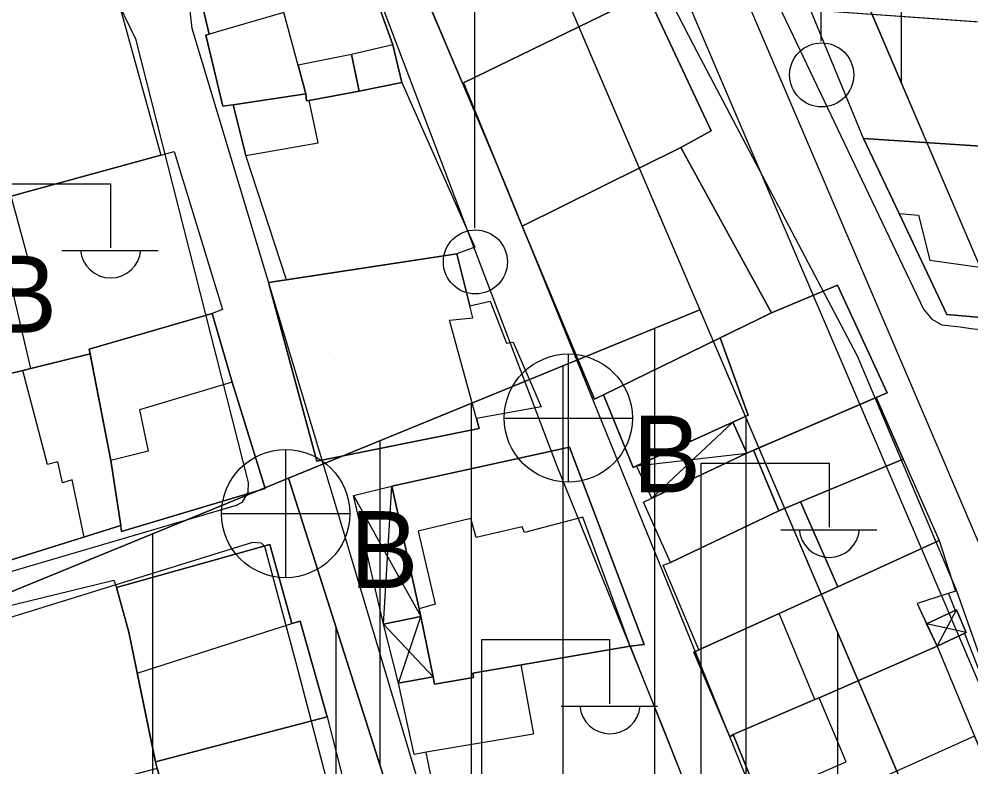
# Model space of a CAD drawing. Extents: x 417997 to 421451, y 4451742 to 4455216.
# Drawn here: x 420783.9 to 420835.8, y 4452686.6 to 4452727.5 of the extents above; entities that cross this region are included whole.
import ezdxf

# ---------------------------------------------------------------- set-up
doc = ezdxf.new("R2010")
doc.units = 0
for name, color, linetype in [('ADA', 7, 'Continuous'), ('ADAKENARI', 7, 'Continuous'), ('B_Mesken', 7, 'Continuous'), ('B_Sundurma', 7, 'Continuous'), ('B_Teras', 7, 'Continuous'), ('Default', 7, 'Continuous'), ('KALDIRIM', 7, 'Continuous'), ('PL_AYA_PARK_DINLENME', 7, 'Continuous'), ('PL_KON_MEV_350', 7, 'Continuous'), ('PL_KON_MEV_450', 7, 'Continuous'), ('S_Elektrik_Diregi', 7, 'Continuous'), ('S_Rogar_Kapagi_Buski', 7, 'Continuous'), ('Sinir_Duvar_tek_tarafa_ait', 7, 'Continuous'), ('TR_ORTAYOGUNKONUT', 7, 'Continuous'), ('TR_PARKALANI', 7, 'Continuous'), ('TR_YUKSEKYOGUNKONUT', 7, 'Continuous'), ('Yol_Sose', 7, 'Continuous')]:
    doc.layers.add(name, color=color, linetype=linetype)

# ---------------------------------------------------------------- blocks, each defined once
blk = doc.blocks.new('POINT_DISPLAY')
at = {"layer": 'Default'}
blk.add_line((0, 0), (0, 0), dxfattribs=at)

msp = doc.modelspace()

# ---------------------------------------------------------------- linework, layer by layer
at = {"layer": 'ADA'}
for p, q in [((420821.027, 4452711.625), (420798.57, 4452702.426)), ((420821.027, 4452711.625), (420798.57, 4452702.426)), ((420798.57, 4452702.426), (420780.698, 4452695.105)), ((420798.57, 4452702.426), (420780.698, 4452695.105)), ((420798.57, 4452702.426), (420818.793, 4452638.946)), ((420798.57, 4452702.426), (420818.793, 4452638.946))]:
    msp.add_line(p, q, dxfattribs=at)
at = {"layer": 'ADAKENARI'}
for p, q in [((420838.456, 4452709.006), (420777.041, 4452852.804)), ((420838.456, 4452709.006), (420777.041, 4452852.804)), ((420807.351, 4452743.646), (420821.027, 4452711.625)), ((420807.351, 4452743.646), (420821.027, 4452711.625)), ((420821.027, 4452711.625), (420841.043, 4452664.76)), ((420821.027, 4452711.625), (420841.043, 4452664.76))]:
    msp.add_line(p, q, dxfattribs=at)
at = {"layer": 'B_Mesken'}
for points in [[(420808.081, 4452724.004), (420818.88, 4452729.258), (420814.221, 4452740.589), (420803.358, 4452735.102)], [(420818.149, 4452728.903), (420808.121, 4452724.024), (420808.081, 4452724.004), (420803.358, 4452735.102), (420814.221, 4452740.589), (420818.88, 4452729.258)], [(420804.756, 4452724.041), (420804.275, 4452726.091), (420801.666, 4452733.354), (420797.598, 4452732.068), (420797.332, 4452732.844), (420793.102, 4452731.455), (420794.247, 4452726.673), (420794.049, 4452726.615), (420794.978, 4452722.736), (420799.511, 4452723.421), (420799.557, 4452723.026), (420802.428, 4452723.566)], [(420804.756, 4452724.041), (420802.428, 4452723.566), (420799.697, 4452723.052), (420799.557, 4452723.026), (420799.511, 4452723.421), (420795.552, 4452722.823), (420794.979, 4452722.736), (420794.049, 4452726.615), (420794.247, 4452726.673), (420793.102, 4452731.455), (420797.332, 4452732.844), (420797.598, 4452732.068), (420801.666, 4452733.354), (420804.275, 4452726.091)], [(420783.432, 4452717.834), (420781.076, 4452717.132), (420779.846, 4452727.97), (420788.974, 4452729.574), (420791.593, 4452720.059)], [(420791.593, 4452720.059), (420783.432, 4452717.834), (420781.076, 4452717.132), (420779.846, 4452727.97), (420788.974, 4452729.574)], [(420819.997, 4452720.477), (420811.325, 4452716.185), (420808.121, 4452724.024), (420818.149, 4452728.903), (420821.653, 4452721.398)], [(420808.121, 4452724.024), (420811.325, 4452716.185), (420819.997, 4452720.477), (420821.653, 4452721.398), (420818.149, 4452728.902)], [(420829.976, 4452720.969), (420827.073, 4452727.998), (420841.382, 4452726.992), (420840.935, 4452723.246), (420840.551, 4452720.292)], [(420833.813, 4452727.524), (420841.382, 4452726.992), (420841.084, 4452724.492), (420840.935, 4452723.246), (420840.551, 4452720.292), (420829.976, 4452720.97), (420827.073, 4452727.998)], [(420798.461, 4452713.254), (420796.241, 4452720.045), (420795.552, 4452722.823), (420799.511, 4452723.421), (420799.557, 4452723.026), (420799.696, 4452723.052), (420802.428, 4452723.566), (420804.756, 4452724.041), (420808.745, 4452715.04), (420807.759, 4452714.68)], [(420807.759, 4452714.68), (420798.461, 4452713.255), (420796.241, 4452720.045), (420795.552, 4452722.823), (420799.511, 4452723.421), (420799.557, 4452723.026), (420799.697, 4452723.052), (420802.428, 4452723.566), (420804.756, 4452724.041), (420808.745, 4452715.04)], [(420840.551, 4452720.292), (420840.195, 4452717.556), (420839.384, 4452711.319), (420839.321, 4452710.952), (420834.519, 4452711.36), (420831.927, 4452716.876), (420829.976, 4452720.97)], [(420831.927, 4452716.876), (420834.519, 4452711.36), (420839.348, 4452710.95), (420839.384, 4452711.319), (420840.195, 4452717.556), (420840.551, 4452720.292), (420829.976, 4452720.969)], [(420784.508, 4452708.418), (420783.148, 4452714.182), (420784.324, 4452714.531), (420783.432, 4452717.834), (420792.33, 4452720.26), (420794.971, 4452711.633), (420794.4, 4452711.421), (420787.693, 4452709.478), (420787.744, 4452709.217)], [(420794.4, 4452711.421), (420787.693, 4452709.479), (420787.744, 4452709.217), (420784.508, 4452708.418), (420783.148, 4452714.182), (420784.324, 4452714.531), (420783.432, 4452717.834), (420791.593, 4452720.059), (420792.33, 4452720.26), (420794.971, 4452711.633)], [(420811.325, 4452716.185), (420815.288, 4452706.737), (420824.946, 4452711.455), (420819.997, 4452720.477)], [(420824.946, 4452711.455), (420822.14, 4452710.084), (420815.78, 4452706.978), (420815.288, 4452706.737), (420811.325, 4452716.185), (420819.997, 4452720.477)], [(420808.837, 4452705.678), (420808.985, 4452705.137), (420800.117, 4452703.36), (420797.483, 4452713.104), (420807.759, 4452714.68), (420808.474, 4452711.834), (420809.58, 4452712.091), (420810.481, 4452709.789), (420810.843, 4452709.859), (420812.368, 4452706.328)], [(420808.837, 4452705.678), (420808.985, 4452705.137), (420800.117, 4452703.36), (420797.483, 4452713.105), (420798.461, 4452713.255), (420807.759, 4452714.68), (420808.474, 4452711.834), (420809.58, 4452712.091), (420810.481, 4452709.789), (420810.843, 4452709.859), (420812.368, 4452706.328)], [(420822.839, 4452705.486), (420823.608, 4452703.789), (420831.263, 4452707.082), (420828.557, 4452712.966), (420824.946, 4452711.455), (420822.14, 4452710.084), (420823.681, 4452705.869)], [(420830.662, 4452706.824), (420823.973, 4452703.946), (420823.608, 4452703.789), (420822.839, 4452705.486), (420823.681, 4452705.869), (420822.14, 4452710.084), (420824.946, 4452711.455), (420828.557, 4452712.966), (420831.263, 4452707.083)], [(420788.867, 4452703.388), (420789.458, 4452699.509), (420797.296, 4452701.853), (420795.502, 4452707.666), (420794.4, 4452711.421), (420787.693, 4452709.478)], [(420789.409, 4452699.832), (420788.867, 4452703.388), (420787.744, 4452709.217), (420787.693, 4452709.479), (420794.4, 4452711.421), (420795.502, 4452707.666), (420797.296, 4452701.853), (420789.458, 4452699.509)], [(420815.78, 4452706.977), (420817.391, 4452703.01), (420823.681, 4452705.869), (420822.14, 4452710.084)], [(420822.839, 4452705.486), (420817.574, 4452703.093), (420817.391, 4452703.01), (420815.78, 4452706.978), (420822.14, 4452710.084), (420823.681, 4452705.869)], [(420787.744, 4452709.217), (420781.455, 4452707.664), (420782.372, 4452697.628), (420789.409, 4452699.832), (420788.867, 4452703.388)], [(420788.867, 4452703.388), (420789.409, 4452699.832), (420782.372, 4452697.629), (420781.455, 4452707.664), (420784.508, 4452708.418), (420787.744, 4452709.217)], [(420823.973, 4452703.946), (420825.357, 4452700.645), (420832.131, 4452703.468), (420830.662, 4452706.824)], [(420832.132, 4452703.468), (420826.539, 4452701.138), (420825.357, 4452700.645), (420823.973, 4452703.946), (420830.662, 4452706.824)], [(420817.238, 4452693.253), (420817.99, 4452693.343), (420813.917, 4452704.12), (420804.212, 4452701.995), (420805.704, 4452695.292), (420806.551, 4452691.174), (420808.681, 4452691.532), (420808.634, 4452691.778)], [(420817.238, 4452693.253), (420808.634, 4452691.778), (420808.681, 4452691.532), (420806.551, 4452691.174), (420806.47, 4452691.569), (420805.792, 4452694.863), (420805.704, 4452695.292), (420804.212, 4452701.995), (420813.917, 4452704.12), (420817.99, 4452693.343)], [(420825.357, 4452700.645), (420819.428, 4452697.823), (420817.962, 4452701.115), (420823.608, 4452703.789), (420823.973, 4452703.946)], [(420825.357, 4452700.645), (420819.428, 4452697.824), (420817.962, 4452701.115), (420818.405, 4452701.324), (420823.608, 4452703.789), (420823.973, 4452703.946)], [(420832.131, 4452703.468), (420834.109, 4452699.016), (420828.57, 4452696.494), (420826.539, 4452701.138)], [(420834.11, 4452699.016), (420828.57, 4452696.494), (420826.539, 4452701.138), (420832.132, 4452703.468)], [(420826.539, 4452701.138), (420828.57, 4452696.494), (420825.361, 4452695.033), (420820.977, 4452693.045), (420819.024, 4452697.672), (420819.428, 4452697.823), (420825.357, 4452700.645)], [(420828.57, 4452696.494), (420825.361, 4452695.033), (420820.977, 4452693.045), (420819.024, 4452697.672), (420819.428, 4452697.824), (420825.357, 4452700.645), (420826.539, 4452701.138)], [(420825.361, 4452695.033), (420834.109, 4452699.016), (420834.994, 4452696.243), (420832.899, 4452695.573), (420833.997, 4452693.248), (420827.543, 4452690.424), (420827.316, 4452690.327), (420822.863, 4452688.428), (420822.681, 4452688.295), (420820.705, 4452692.922)], [(420833.42, 4452694.471), (420833.997, 4452693.248), (420827.543, 4452690.424), (420827.316, 4452690.327), (420822.863, 4452688.428), (420822.681, 4452688.295), (420820.705, 4452692.922), (420820.977, 4452693.045), (420825.361, 4452695.033), (420828.57, 4452696.494), (420834.11, 4452699.016), (420834.994, 4452696.243), (420832.9, 4452695.573)], [(420789.846, 4452694.015), (420791.3, 4452686.928), (420800.687, 4452689.381), (420799.21, 4452694.612), (420798.746, 4452694.481), (420797.557, 4452698.806), (420789.172, 4452696.453)], [(420789.846, 4452694.015), (420789.172, 4452696.453), (420797.557, 4452698.806), (420798.746, 4452694.481), (420799.21, 4452694.612), (420800.687, 4452689.381), (420791.3, 4452686.928)], [(420791.406, 4452686.566), (420782.292, 4452684.202), (420781.266, 4452694.952), (420789.034, 4452696.85), (420789.172, 4452696.453), (420789.846, 4452694.015), (420791.3, 4452686.928)], [(420789.172, 4452696.453), (420789.846, 4452694.015), (420791.3, 4452686.928), (420791.406, 4452686.566), (420782.501, 4452684.256), (420782.292, 4452684.202), (420781.266, 4452694.952), (420789.034, 4452696.85)], [(420817.238, 4452693.253), (420820.977, 4452683.837), (420807.537, 4452681.566), (420807.132, 4452684.237), (420806.738, 4452684.169), (420806.087, 4452687.458), (420805.428, 4452687.329), (420804.578, 4452691.224), (420806.47, 4452691.569), (420806.551, 4452691.174), (420808.681, 4452691.532), (420808.634, 4452691.778)], [(420817.238, 4452693.253), (420820.977, 4452683.836), (420807.537, 4452681.566), (420807.132, 4452684.237), (420806.738, 4452684.169), (420806.087, 4452687.458), (420805.428, 4452687.329), (420804.578, 4452691.224), (420806.47, 4452691.569), (420806.551, 4452691.174), (420808.681, 4452691.532), (420808.634, 4452691.778)], [(420827.543, 4452690.424), (420833.997, 4452693.248), (420836.037, 4452688.336), (420837.211, 4452685.58), (420829.657, 4452682.149), (420826.228, 4452680.525), (420824.384, 4452684.92), (420824.286, 4452684.877), (420822.863, 4452688.428), (420827.316, 4452690.327)], [(420836.678, 4452685.338), (420835.344, 4452684.732), (420832.252, 4452683.328), (420829.657, 4452682.149), (420826.228, 4452680.525), (420824.384, 4452684.92), (420824.287, 4452684.878), (420822.863, 4452688.428), (420827.316, 4452690.327), (420827.543, 4452690.424), (420833.997, 4452693.248), (420836.037, 4452688.336), (420837.211, 4452685.58)], [(420792.581, 4452682.552), (420791.3, 4452686.928), (420800.687, 4452689.381), (420801.551, 4452685.94), (420801.372, 4452685.892), (420803.06, 4452679.75), (420794.034, 4452677.267)], [(420802.605, 4452679.625), (420794.034, 4452677.267), (420792.581, 4452682.552), (420791.406, 4452686.566), (420791.3, 4452686.928), (420800.687, 4452689.381), (420801.551, 4452685.94), (420801.372, 4452685.892), (420803.06, 4452679.75)]]:
    msp.add_lwpolyline(points, close=True, dxfattribs=at)
at = {"layer": 'B_Sundurma'}
for p, q in [((420822.839, 4452705.486), (420818.405, 4452701.324)), ((420817.574, 4452703.093), (420823.608, 4452703.789)), ((420803.76, 4452694.444), (420804.212, 4452701.995)), ((420802.116, 4452701.468), (420805.792, 4452694.863)), ((420804.578, 4452691.224), (420805.792, 4452694.863)), ((420833.997, 4452693.248), (420835.052, 4452695.231)), ((420806.47, 4452691.569), (420803.76, 4452694.444)), ((420835.579, 4452693.991), (420833.42, 4452694.471))]:
    msp.add_line(p, q, dxfattribs=at)
for points in [[(420817.574, 4452703.093), (420822.839, 4452705.486), (420823.608, 4452703.789), (420818.405, 4452701.324)], [(420823.608, 4452703.789), (420818.405, 4452701.324), (420817.574, 4452703.093), (420822.839, 4452705.486)], [(420803.76, 4452694.444), (420802.116, 4452701.468), (420804.212, 4452701.995), (420805.704, 4452695.292), (420805.792, 4452694.863)], [(420803.76, 4452694.444), (420802.117, 4452701.468), (420804.212, 4452701.995), (420805.704, 4452695.292), (420805.792, 4452694.863)], [(420806.47, 4452691.569), (420804.578, 4452691.224), (420803.76, 4452694.444), (420805.792, 4452694.863)], [(420806.47, 4452691.569), (420804.578, 4452691.224), (420803.76, 4452694.444), (420805.792, 4452694.863)], [(420833.997, 4452693.248), (420835.579, 4452693.991), (420835.052, 4452695.231), (420833.42, 4452694.471)], [(420833.997, 4452693.248), (420833.42, 4452694.471), (420835.052, 4452695.231), (420835.579, 4452693.991)]]:
    msp.add_lwpolyline(points, close=True, dxfattribs=at)
at = {"layer": 'B_Teras'}
for points in [[(420798.323, 4452727.856), (420794.049, 4452726.615), (420794.978, 4452722.736), (420799.511, 4452723.421)], [(420802.019, 4452725.565), (420802.428, 4452723.566), (420804.756, 4452724.041), (420804.275, 4452726.091)], [(420799.094, 4452724.977), (420799.511, 4452723.421), (420799.557, 4452723.026), (420802.428, 4452723.566), (420802.019, 4452725.565)], [(420799.696, 4452723.052), (420799.557, 4452723.026), (420799.511, 4452723.421), (420795.552, 4452722.823), (420796.241, 4452720.045), (420800.197, 4452720.749)], [(420840.551, 4452720.292), (420829.976, 4452720.969), (420831.927, 4452716.876), (420832.973, 4452716.782), (420833.586, 4452714.325), (420837.354, 4452713.801), (420837.639, 4452716.141), (420837.881, 4452716.123), (420838.084, 4452717.791), (420840.195, 4452717.556)], [(420797.483, 4452713.104), (420800.117, 4452703.36), (420808.985, 4452705.137), (420807.364, 4452711.058), (420808.636, 4452711.189), (420807.759, 4452714.68)], [(420787.693, 4452709.478), (420794.4, 4452711.421), (420795.502, 4452707.666), (420790.431, 4452706.151), (420790.914, 4452703.899), (420788.867, 4452703.388)], [(420789.409, 4452699.832), (420787.405, 4452699.204), (420786.761, 4452702.325), (420786.223, 4452702.169), (420785.982, 4452703.309), (420785.413, 4452703.178), (420784.065, 4452708.308), (420784.508, 4452708.418), (420787.744, 4452709.217), (420788.867, 4452703.388)], [(420805.704, 4452695.292), (420806.551, 4452691.174), (420808.681, 4452691.532), (420808.634, 4452691.778), (420817.238, 4452693.253), (420814.647, 4452700.297), (420811.462, 4452699.452), (420811.34, 4452699.768), (420808.821, 4452699.18), (420808.525, 4452700.22), (420805.659, 4452699.529), (420806.58, 4452695.55)], [(420827.316, 4452690.327), (420825.361, 4452695.033), (420820.705, 4452692.922), (420822.681, 4452688.295), (420822.863, 4452688.428)], [(420791.3, 4452686.928), (420790.308, 4452691.766), (420798.746, 4452694.481), (420799.21, 4452694.612), (420800.687, 4452689.381)], [(420808.634, 4452691.778), (420811.262, 4452692.228), (420811.953, 4452688.444), (420806.087, 4452687.458), (420805.428, 4452687.329), (420804.578, 4452691.224), (420806.47, 4452691.569), (420806.551, 4452691.174), (420808.681, 4452691.532)], [(420824.286, 4452684.877), (420829.02, 4452686.934), (420827.543, 4452690.424), (420822.863, 4452688.428)], [(420792.268, 4452683.623), (420791.406, 4452686.566), (420791.3, 4452686.928), (420800.687, 4452689.381), (420801.551, 4452685.94), (420801.372, 4452685.892)], [(420829.657, 4452682.149), (420837.211, 4452685.58), (420836.037, 4452688.336), (420828.653, 4452685.021)]]:
    msp.add_lwpolyline(points, close=True, dxfattribs=at)
at = {"layer": 'KALDIRIM'}
for p, q in [((420766.602, 4452854.331), (420846.561, 4452667.116)), ((420766.602, 4452854.331), (420846.561, 4452667.116)), ((420771.131, 4452851.365), (420849.319, 4452668.294)), ((420771.131, 4452851.365), (420849.319, 4452668.294))]:
    msp.add_line(p, q, dxfattribs=at)
at = {"layer": 'PL_AYA_PARK_DINLENME'}
msp.add_lwpolyline([(420777.846, 4452729.807), (420807.351, 4452743.646), (420821.027, 4452711.625), (420798.57, 4452702.426), (420780.698, 4452695.105)], close=True, dxfattribs=at)
msp.add_lwpolyline([(420777.846, 4452729.807), (420807.351, 4452743.646), (420821.027, 4452711.625), (420798.57, 4452702.426), (420780.698, 4452695.105)], close=True, dxfattribs=at)
at = {"layer": 'PL_KON_MEV_350'}
msp.add_lwpolyline([(420798.57, 4452702.426), (420818.793, 4452638.946), (420784.819, 4452629.405), (420782.749, 4452656.876), (420722.16, 4452656.026), (420718.683, 4452691.009), (420711.531, 4452723.627), (420692.754, 4452768.312), (420648.069, 4452769.976), (420649.02, 4452720.062), (420711.531, 4452723.627), (420718.683, 4452691.009), (420621.168, 4452683.195), (420623.576, 4452850.818), (420633.719, 4452860.896), (420710.929, 4452861.508), (420711.484, 4452836.518), (420740.454, 4452847.569), (420768.045, 4452789.734), (420783.533, 4452799.414), (420807.351, 4452743.646), (420777.846, 4452729.807), (420780.698, 4452695.105)], close=True, dxfattribs=at)
at = {"layer": 'PL_KON_MEV_450'}
for points in [[(421073.397, 4452859.66), (421049.812, 4452811.417), (421045.573, 4452802.747), (420918.874, 4452818.307), (420891.355, 4452814.031), (420834.845, 4452794.555), (420841.154, 4452778.37), (420885.32, 4452771.786), (420867.757, 4452703.679), (420838.456, 4452709.006), (420777.041, 4452852.804), (420783.113, 4452862.08), (420806.058, 4452862.262), (420823.323, 4452825.004), (420864.746, 4452844.207), (420867.303, 4452862.747), (421075.714, 4452864.398)], [(421073.397, 4452859.66), (421049.812, 4452811.417), (421045.573, 4452802.747), (420918.874, 4452818.307), (420891.355, 4452814.031), (420834.845, 4452794.555), (420841.154, 4452778.37), (420885.32, 4452771.786), (420867.757, 4452703.679), (420838.456, 4452709.006), (420777.041, 4452852.804), (420783.113, 4452862.08), (420806.058, 4452862.262), (420823.323, 4452825.004), (420864.746, 4452844.207), (420867.303, 4452862.747), (421075.714, 4452864.398)], [(420818.793, 4452638.946), (420798.57, 4452702.426), (420821.027, 4452711.625), (420841.043, 4452664.76), (420841.936, 4452662.574), (420842.759, 4452660.362), (420843.513, 4452658.124), (420844.196, 4452655.865), (420844.807, 4452653.584), (420845.347, 4452651.286), (420845.814, 4452648.972), (420846.207, 4452646.644)], [(420818.793, 4452638.946), (420798.57, 4452702.426), (420821.027, 4452711.625), (420841.043, 4452664.76), (420841.936, 4452662.574), (420842.759, 4452660.362), (420843.513, 4452658.124), (420844.196, 4452655.865), (420844.807, 4452653.584), (420845.347, 4452651.286), (420845.814, 4452648.972), (420846.207, 4452646.644)]]:
    msp.add_lwpolyline(points, close=True, dxfattribs=at)
at = {"layer": 'S_Elektrik_Diregi'}
for p, q in [((420827.654, 4452726.288), (420827.654, 4452743.788)), ((420808.742, 4452716.071), (420808.742, 4452733.571)), ((420781.862, 4452718.507), (420788.862, 4452718.507)), ((420788.862, 4452715.007), (420788.862, 4452718.507)), ((420786.202, 4452714.867), (420791.452, 4452714.867)), ((420821.109, 4452685.742), (420821.109, 4452703.242)), ((420821.109, 4452703.242), (420828.109, 4452703.242)), ((420828.109, 4452699.742), (420828.109, 4452703.242)), ((420825.449, 4452699.602), (420830.699, 4452699.602)), ((420809.126, 4452676.106), (420809.126, 4452693.606)), ((420809.126, 4452693.606), (420816.126, 4452693.606)), ((420816.126, 4452690.106), (420816.126, 4452693.606)), ((420813.466, 4452689.966), (420818.716, 4452689.966))]:
    msp.add_line(p, q, dxfattribs=at)
for centre in [(420827.69, 4452724.453), (420808.778, 4452714.235)]:
    msp.add_circle(centre, 1.75, dxfattribs=at)
for centre in [(420788.863, 4452715.02), (420828.11, 4452699.755), (420816.127, 4452690.119)]:
    msp.add_arc(centre, 1.658, 184.8384, 355.1464, dxfattribs=at)
at = {"layer": 'S_Rogar_Kapagi_Buski'}
for p, q in [((420813.852, 4452709.207), (420813.852, 4452702.207)), ((420810.352, 4452705.707), (420817.352, 4452705.707)), ((420798.416, 4452703.987), (420798.416, 4452696.987)), ((420794.916, 4452700.487), (420801.916, 4452700.487))]:
    msp.add_line(p, q, dxfattribs=at)
for centre in [(420813.852, 4452705.707), (420798.416, 4452700.487)]:
    msp.add_circle(centre, 3.5, dxfattribs=at)
at = {"layer": 'Sinir_Duvar_tek_tarafa_ait'}
for points in [[(420834.619, 4452696.123), (420834.984, 4452695.199)], [(420835.479, 4452693.944), (420839.824, 4452682.919)]]:
    msp.add_lwpolyline(points, dxfattribs=at)
at = {"layer": 'TR_ORTAYOGUNKONUT'}
for p, q in [((420791.168, 4452631.188), (420791.168, 4452699.394)), ((420791.168, 4452631.188), (420791.168, 4452699.394)), ((420801.168, 4452633.996), (420801.168, 4452694.27)), ((420801.168, 4452633.996), (420801.168, 4452694.27))]:
    msp.add_line(p, q, dxfattribs=at)
at = {"layer": 'TR_YUKSEKYOGUNKONUT'}
for p, q in [((420832.041, 4452724.027), (420832.041, 4452829.045)), ((420832.041, 4452724.027), (420832.041, 4452829.045)), ((420818.57, 4452639.648), (420818.57, 4452710.618)), ((420818.57, 4452639.648), (420818.57, 4452710.618)), ((420813.57, 4452655.342), (420813.57, 4452708.57)), ((420813.57, 4452655.342), (420813.57, 4452708.57)), ((420808.57, 4452671.037), (420808.57, 4452706.522)), ((420808.57, 4452671.037), (420808.57, 4452706.522)), ((420823.57, 4452640.287), (420823.57, 4452705.671)), ((420823.57, 4452640.287), (420823.57, 4452705.671)), ((420803.57, 4452686.731), (420803.57, 4452704.474)), ((420803.57, 4452686.731), (420803.57, 4452704.474)), ((420828.57, 4452641.691), (420828.57, 4452693.964)), ((420828.57, 4452641.691), (420828.57, 4452693.964))]:
    msp.add_line(p, q, dxfattribs=at)
at = {"layer": 'Yol_Sose'}
for points in [[(420835.856, 4452710.606), (420862.762, 4452707.569), (420863.417, 4452707.634), (420863.635, 4452707.943), (420868.019, 4452739.78), (420867.929, 4452740.112), (420867.671, 4452740.358), (420847.394, 4452743.473), (420833.803, 4452744.774), (420833.15, 4452744.741), (420832.229, 4452744.614), (420820.406, 4452740.061), (420820.121, 4452739.724), (420820.102, 4452739.238), (420833.248, 4452711.661), (420833.712, 4452711.106), (420834.259, 4452710.805), (420835.243, 4452710.684)], [(420808.627, 4452675.911), (420801.298, 4452700.442), (420793.309, 4452726.982), (420793.059, 4452729.254), (420793.175, 4452729.981), (420793.525, 4452730.488), (420794.044, 4452730.761), (420800.857, 4452733.262), (420801.233, 4452733.379), (420801.571, 4452733.328), (420801.896, 4452732.926), (420813.212, 4452703.131), (420819.045, 4452688.715), (420827.339, 4452667.654), (420834.464, 4452646.735), (420834.322, 4452646.228), (420831.961, 4452644.901), (420819.451, 4452640.602), (420818.633, 4452640.562), (420818.023, 4452640.782), (420817.659, 4452641.287), (420817.307, 4452642.442), (420810.93, 4452666.952)], [(420781.076, 4452712.68), (420779.891, 4452726.974), (420780.02, 4452727.636), (420780.396, 4452728.078), (420781.578, 4452728.262), (420788.536, 4452729.01), (420788.964, 4452729.024), (420790.214, 4452726.415), (420796.37, 4452702.182), (420796.345, 4452701.649), (420796.021, 4452701.091), (420795.709, 4452700.922), (420782.575, 4452697.075), (420782.055, 4452697.217), (420781.99, 4452697.672), (420781.962, 4452698.671)], [(420806.163, 4452664.921), (420798.982, 4452692.342), (420797.275, 4452698.698), (420797.093, 4452698.879), (420796.6, 4452698.905), (420782.268, 4452694.475), (420781.529, 4452693.942), (420781.452, 4452693.631), (420781.413, 4452693.151), (420784.041, 4452665.049), (420785.253, 4452648.858), (420785.428, 4452643.758), (420785.584, 4452643.564), (420786.025, 4452643.487), (420810.711, 4452648.111), (420811.178, 4452648.293), (420811.294, 4452648.565), (420811.281, 4452648.955)]]:
    msp.add_lwpolyline(points, close=True, dxfattribs=at)
msp.add_lwpolyline([(420803.773, 4452734.179), (420810.388, 4452718.526), (420819.673, 4452695.681), (420829.102, 4452672.408), (420837.45, 4452650.836), (420838.505, 4452648.019), (420838.974, 4452647.032), (420839.429, 4452646.721), (420839.91, 4452646.631), (420841.598, 4452646.685), (420847.219, 4452648.25), (420848.127, 4452648.693), (420848.632, 4452649.551), (420848.774, 4452650.382), (420848.722, 4452651.135), (420848.304, 4452652.537), (420844.389, 4452669.259), (420844.154, 4452670.557), (420835.047, 4452696.298), (420829.643, 4452709.095), (420820.703, 4452726.057), (420814.052, 4452738.97)], dxfattribs=at)

# ---------------------------------------------------------------- block references
at = {"layer": 'TR_PARKALANI', "xscale": 0.1, "yscale": 0.10000000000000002}
for p in [(420787.408, 4452727.254), (420787.408, 4452727.254), (420788.046, 4452726.979), (420788.046, 4452726.979), (420798.486, 4452722.424), (420798.486, 4452722.424), (420812.392, 4452721.3), (420812.392, 4452721.3), (420808.841, 4452720.879), (420808.841, 4452720.879), (420794.069, 4452718.274), (420794.069, 4452718.274), (420812.39, 4452714.895), (420812.39, 4452714.895), (420815.502, 4452711.899), (420815.502, 4452711.899), (420800.729, 4452709.294), (420800.729, 4452709.294), (420785.957, 4452706.689), (420785.957, 4452706.689)]:
    msp.add_blockref('POINT_DISPLAY', p, dxfattribs=at)

# ---------------------------------------------------------------- texts
at = {"layer": 'S_Rogar_Kapagi_Buski'}
for p in [(420782.185, 4452710.375), (420817.352, 4452701.643), (420801.916, 4452696.422)]:
    msp.add_text('B', height=4.2, dxfattribs=at).set_placement(p)

doc.saveas('drawing.dxf')
